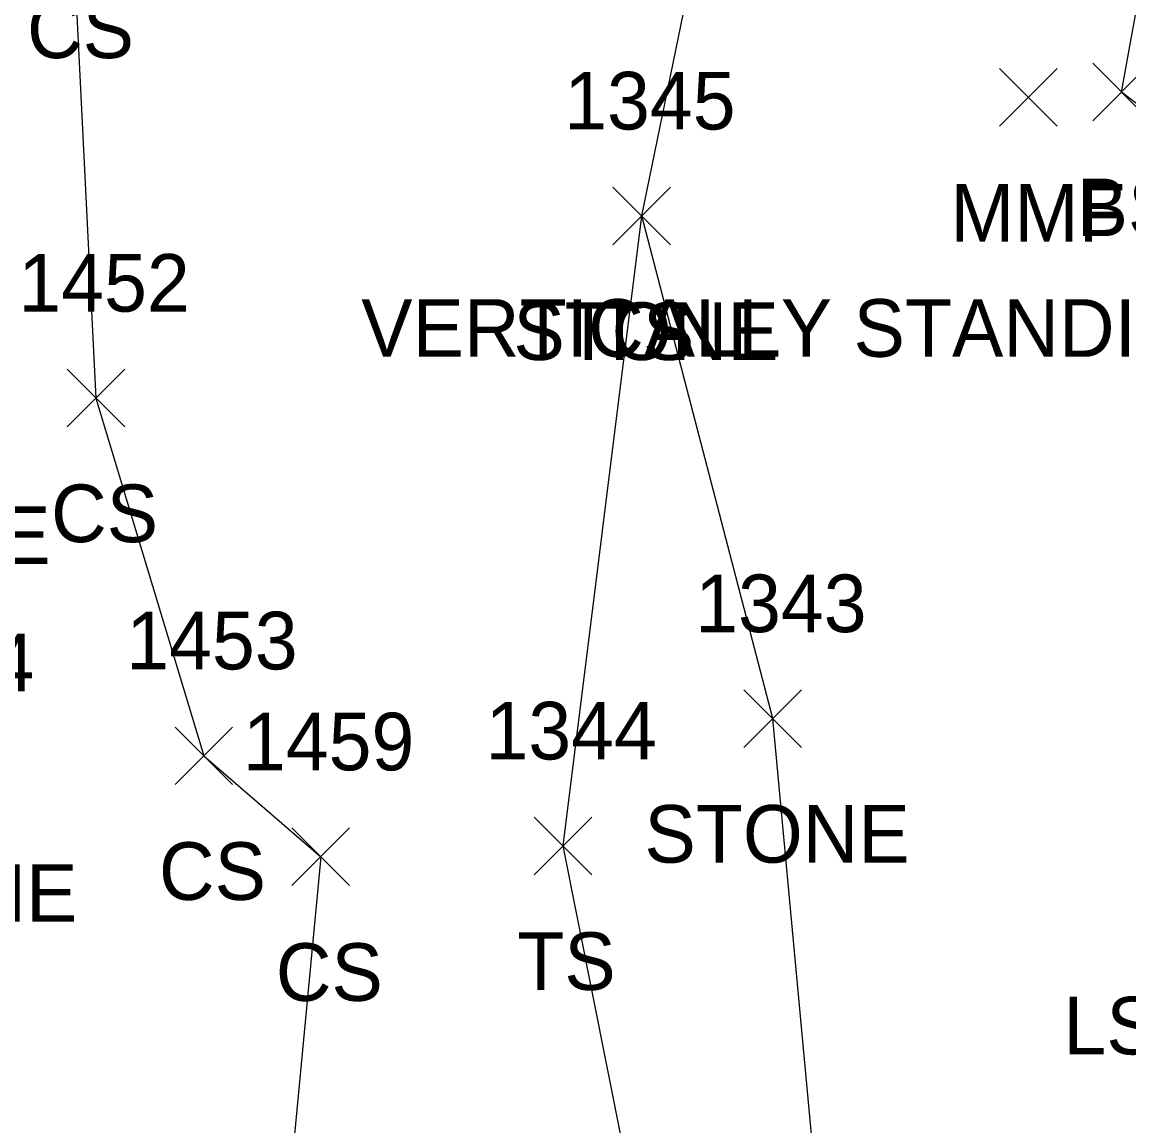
# Model space of a CAD drawing. Extents: x 1512665 to 1513714, y 110636 to 112816.
# Drawn here: x 1513126.49 to 1513164.91, y 110740.23 to 110778.54 of the extents above; entities that cross this region are included whole.
import ezdxf

# ---------------------------------------------------------------- set-up
doc = ezdxf.new("R2010")
doc.units = 0
for name, color, linetype in [('L_A', 7, 'Continuous'), ('L_C', 7, 'Continuous'), ('L_I', 7, 'Continuous'), ('L_TIC', 7, 'Continuous'), ('LASF', 7, 'Continuous'), ('LELB', 7, 'Continuous'), ('M_C', 7, 'Continuous')]:
    doc.layers.add(name, color=color, linetype=linetype)

msp = doc.modelspace()

# ---------------------------------------------------------------- linework, layer by layer
at = {"layer": 'L_TIC'}
for points in [[(1513160.424, 110774.921), (1513162.424, 110776.921)], [(1513162.424, 110774.921), (1513160.424, 110776.921)], [(1513163.656, 110775.108), (1513165.656, 110777.108)], [(1513165.656, 110775.108), (1513163.656, 110777.108)], [(1513147, 110770.81), (1513149, 110772.81)], [(1513149, 110770.81), (1513147, 110772.81)], [(1513147, 110770.81), (1513149, 110772.81)], [(1513149, 110770.81), (1513147, 110772.81)], [(1513128.051, 110764.488), (1513130.051, 110766.488)], [(1513130.051, 110764.488), (1513128.051, 110766.488)], [(1513151.549, 110753.364), (1513153.549, 110755.364)], [(1513153.549, 110753.364), (1513151.549, 110755.364)], [(1513131.796, 110752.072), (1513133.796, 110754.072)], [(1513133.796, 110752.072), (1513131.796, 110754.072)], [(1513144.268, 110748.946), (1513146.268, 110750.946)], [(1513146.268, 110748.946), (1513144.268, 110750.946)], [(1513135.854, 110748.568), (1513137.854, 110750.568)], [(1513137.854, 110748.568), (1513135.854, 110750.568)]]:
    msp.add_lwpolyline(points, dxfattribs=at)
at = {"layer": 'LASF'}
msp.add_lwpolyline([(1513155.27, 110725.127), (1513152.549, 110754.364), (1513148, 110771.81), (1513152.248, 110792.504), (1513164.38, 110807.195), (1513174.006, 110832.485), (1513163.393, 110825.709), (1513157.638, 110817.684), (1513150.034, 110815.279), (1513143.722, 110818.877), (1513137.14, 110819.494), (1513132.379, 110806.573), (1513129.365, 110796.508), (1513123.124, 110784.141), (1513118.146, 110774.685), (1513122.72, 110764.726), (1513123.65, 110752.311), (1513122.832, 110742.42), (1513125.739, 110723.519), (1513127.355, 110710.167)], dxfattribs=at)
at = {"layer": 'LELB'}
for points in [[(1513143.722, 110818.877), (1513136.759, 110804.589), (1513128.216, 110782.287), (1513129.051, 110765.488), (1513132.796, 110753.072), (1513136.854, 110749.568), (1513134.76, 110727.497), (1513135.121, 110712.795)], [(1513174.023, 110768.969), (1513164.656, 110776.108), (1513167.83, 110793.603), (1513164.38, 110807.195)], [(1513150.9, 110721.707), (1513145.268, 110749.946), (1513148, 110771.81)]]:
    msp.add_lwpolyline(points, dxfattribs=at)

# ---------------------------------------------------------------- texts
at = {"layer": 'L_A'}
for s, p in [('CS', (1513126.657, 110777.287)), ('BS', (1513163.097, 110771.108)), ('MMF', (1513158.708, 110770.921)), ('STONE', (1513143.543, 110766.81)), ('TS', (1513146.409, 110766.81)), ('CS', (1513127.492, 110760.488)), ('STONE', (1513118.263, 110759.726)), ('STONE', (1513148.092, 110749.364)), ('CS', (1513131.237, 110748.072)), ('STONE', (1513119.193, 110747.311)), ('TS', (1513143.677, 110744.946)), ('CS', (1513135.295, 110744.568))]:
    msp.add_text(s, height=2, dxfattribs=at).set_placement(p)
at = {"layer": 'L_C'}
msp.add_text('VERTICALLY STANDING MARBLE', height=2, dxfattribs=at).set_placement((1513138.259, 110766.921))
at = {"layer": 'L_I'}
for s, p in [('1345', (1513145.307, 110774.81)), ('1345', (1513145.307, 110774.81)), ('1452', (1513126.358, 110768.488)), ('1343', (1513149.856, 110757.364)), ('1453', (1513130.103, 110756.072)), ('1454', (1513120.957, 110755.311)), ('1459', (1513134.154, 110752.568)), ('1344', (1513142.575, 110752.946))]:
    msp.add_text(s, height=2, dxfattribs=at).set_placement(p)
at = {"layer": 'M_C'}
msp.add_text('LS #133, BND #5-448/1994', height=2, dxfattribs=at).set_placement((1513162.641, 110742.71))

doc.saveas('drawing.dxf')
